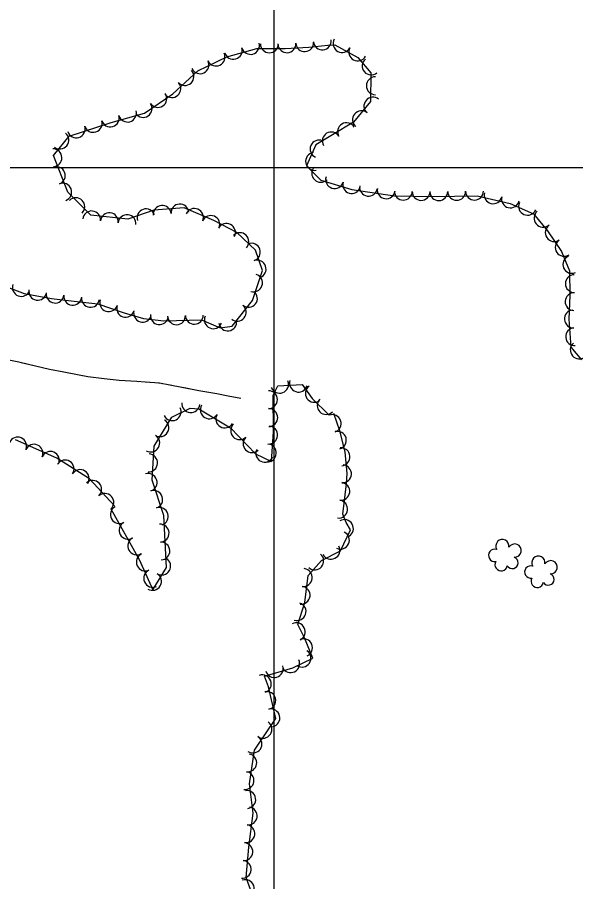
# Model space of a CAD drawing. Extents: x 353423 to 364002, y 127000 to 201942.
# Drawn here: x 361884.9 to 362135.2, y 146680 to 147067.4 of the extents above; entities that cross this region are included whole.
import ezdxf

# ---------------------------------------------------------------- set-up
doc = ezdxf.new("R2010")
doc.units = 0
for name, color, linetype in [('E_FEN_Generic', 7, 'Continuous'), ('E_LAND_TreeLine', 7, 'Continuous'), ('E_STRUCT_WingWall', 7, 'Continuous')]:
    doc.layers.add(name, color=color, linetype=linetype)

msp = doc.modelspace()

# ---------------------------------------------------------------- linework, layer by layer
at = {"layer": 'E_FEN_Generic'}
msp.add_line((362008.35, 146775.8), (362017.42, 146780.21), dxfattribs=at)
for points in [[(361879.74, 146946.7), (361888.03, 146943.54), (361900.23, 146941.39), (361908.97, 146940.35), (361920.96, 146938.9), (361932.8, 146934.97), (361941.49, 146932.46), (361950.53, 146931.31), (361961.88, 146931.69), (361967.46, 146931.8), (361975.77, 146928.23), (361981.23, 146928.99), (361990.37, 146940.42), (361994.83, 146953.9), (361991.68, 146963.09), (361983.36, 146970.92), (361972.92, 146976.27), (361959.66, 146981.96), (361946.02, 146980.88), (361934.39, 146976.98), (361917.9, 146978.72), (361907.5, 146989.04), (361901.16, 147005.45), (361908.16, 147014.16), (361926.96, 147020.2), (361941.86, 147024.39), (361954.68, 147033.05), (361965.87, 147043.35), (361978.86, 147049.61), (361992.23, 147053.38), (362004.93, 147053.37), (362015.52, 147054.05), (362024.09, 147054.96), (362027.18, 147055.04), (362037.56, 147049.38), (362043.32, 147042.5), (362043.26, 147029.67), (362035.59, 147020.44), (362026.11, 147014.72), (362018.64, 147010.18), (362014.56, 147000.89), (362021.01, 146994.35), (362034.85, 146990.18), (362053.92, 146987.43), (362070.74, 146987.13), (362090.99, 146987.39), (362105.77, 146983.87), (362116.23, 146979.23), (362122.5, 146971.71), (362128.74, 146962.4), (362132.39, 146953.8), (362132.51, 146942.67), (362132.03, 146932.15), (362132.93, 146919.52), (362137.83, 146913.89)], [(361926.86, 146847.02), (361939.45, 146824.39), (361945.65, 146810.71), (361951.7, 146820.81), (361950.62, 146844.1), (361945.4, 146859.96), (361946.31, 146875.17), (361954.15, 146888.21), (361962.39, 146892.2), (361966.19, 146891.83), (361980.44, 146883.41), (361991.61, 146871.69), (361998.78, 146868.26), (361999.77, 146881.62), (361999.57, 146898.02), (362001.66, 146902.25), (362012.58, 146902.87), (362017.06, 146896.57), (362024.73, 146889.09)], [(362017.42, 146780.21), (362013.62, 146789.28), (362010.62, 146795.27), (362013.84, 146805.07), (362015.28, 146817.17), (362021.21, 146823.99), (362029.82, 146828.32), (362034.25, 146837.71), (362032.34, 146840.99), (362030.78, 146844.74), (362032.43, 146858.36), (362032.77, 146862.95), (362031.92, 146872.7), (362029.4, 146882.06), (362026.71, 146889.78)], [(361928.39, 146848.44), (361917.22, 146860.48), (361902.55, 146869.84), (361884.06, 146877.96)], [(361992.11, 146668.99), (361987.51, 146681.89), (361988.69, 146695.39), (361990.68, 146710.68), (361988.9, 146723.9), (361991.17, 146738.88), (362000.8, 146753.09), (361997.44, 146767.31), (361995.74, 146772.03), (362008.35, 146775.8)]]:
    msp.add_lwpolyline(points, dxfattribs=at)
for centre, radius, start, end in [((361989.42, 147054.76), 4, 195.7553, 15.74), ((361997.89, 147055.47), 4, 179.9671, 359.9517), ((362005.75, 147055.52), 4, 183.7025, 3.6872), ((362013.72, 147056.03), 4, 183.7025, 3.6872), ((362021.59, 147056.8), 4, 186.0379, 6.0226), ((362030.47, 147055.63), 4, 151.4154, 331.4001), ((361981.73, 147052.59), 4, 195.7553, 15.74), ((362037.48, 147051.81), 4, 151.4154, 331.4001), ((361966.77, 147046.11), 4, 205.7323, 25.717), ((361973.97, 147049.57), 4, 205.7323, 25.717), ((362043.51, 147045.54), 4, 129.9669, 309.9516), ((361960.05, 147040.84), 4, 222.6146, 42.5993), ((362045.39, 147036.71), 4, 89.7398, 269.7245), ((361954.17, 147035.43), 4, 222.6146, 42.5993), ((361947.91, 147031), 4, 214.0706, 34.0553), ((361941.29, 147026.53), 4, 214.0706, 34.0553), ((362044.27, 147027.61), 4, 50.2553, 230.24), ((361934.3, 147024.44), 4, 195.7075, 15.6922), ((362039.16, 147021.47), 4, 50.2553, 230.24), ((361918.93, 147019.82), 4, 197.8141, 17.7988), ((361926.61, 147022.28), 4, 195.7075, 15.6922), ((361911.32, 147017.37), 4, 197.8141, 17.7988), ((362032.46, 147016.11), 4, 31.1116, 211.0963), ((361904.02, 147012.35), 4, 231.2518, 51.2365), ((362025.63, 147011.98), 4, 31.2884, 211.2731), ((362020.12, 147008.35), 4, 66.3101, 246.2947), ((361900.88, 147004.44), 4, 271.3613, 91.346), ((362018.14, 147002.77), 4, 99.3396, 279.3243), ((361902.38, 146996.48), 4, 291.1214, 111.1061), ((362020.9, 146997.44), 4, 134.6151, 314.5998), ((362027.09, 146994.7), 4, 163.2325, 343.2172), ((362034.74, 146992.4), 4, 163.2325, 343.2172), ((361905.26, 146989.03), 4, 291.1214, 111.1061), ((362042.32, 146991.22), 4, 171.8027, 351.7874), ((362050.23, 146990.08), 4, 171.8027, 351.7874), ((362057.91, 146989.45), 4, 178.9961, 358.9807), ((362065.9, 146989.31), 4, 178.9961, 358.9807), ((362081.82, 146989.36), 4, 180.7319, 0.7166), ((362089.81, 146989.47), 4, 180.7319, 0.7166), ((361911.13, 146982.49), 4, 315.2538, 135.2385), ((362073.83, 146989.26), 4, 180.7319, 0.7166), ((362098.12, 146987.84), 4, 166.6229, 346.6075), ((362105.9, 146985.99), 4, 166.6229, 346.6075), ((361949.83, 146979.08), 4, 4.5497, 184.5344), ((361957.79, 146979.71), 4, 4.5497, 184.5344), ((361964.31, 146977.69), 4, 336.8226, 156.8073), ((362113.59, 146982.69), 4, 156.0604, 336.0451), ((361918.21, 146976.59), 4, 353.9887, 173.9734), ((361926.16, 146975.75), 4, 353.9887, 173.9734), ((361934.11, 146974.91), 4, 353.9887, 173.9734), ((361942.57, 146977.51), 4, 18.5121, 198.4967), ((361971.65, 146974.55), 4, 336.8226, 156.8073), ((362120.51, 146977.36), 4, 129.8357, 309.8204), ((361978.65, 146970.99), 4, 332.8681, 152.8528), ((362125.56, 146970.9), 4, 123.8764, 303.8611), ((361984.67, 146966.82), 4, 316.738, 136.7227), ((361989.81, 146962.11), 4, 288.8733, 108.858), ((362130.01, 146964.27), 4, 123.8764, 303.8611), ((361992.39, 146954.55), 4, 288.8733, 108.858), ((362133.46, 146956.64), 4, 112.9767, 292.9614), ((361990.77, 146948.3), 4, 251.7042, 71.6889), ((362134.54, 146948.03), 4, 90.6304, 270.615), ((361886.7, 146946.28), 4, 159.1653, 339.1499), ((361894.07, 146944.6), 4, 170.0388, 350.0235), ((361901.84, 146943.31), 4, 173.1894, 353.1741), ((361988.5, 146941.43), 4, 231.3521, 51.3368), ((362134.48, 146939.93), 4, 87.4002, 267.3848), ((361909.78, 146942.36), 4, 173.1086, 353.0932), ((361917.71, 146941.4), 4, 173.1086, 353.0932), ((361925.85, 146939.48), 4, 161.6294, 341.6141), ((361933.44, 146936.96), 4, 161.6294, 341.6141), ((361941.03, 146934.77), 4, 163.9128, 343.8974), ((361983.5, 146935.19), 4, 231.3521, 51.3368), ((362134.13, 146932.19), 4, 94.082, 274.0667), ((361948.61, 146933.66), 4, 172.7936, 352.7783), ((361956.25, 146933.6), 4, 181.9202, 1.9049), ((361964.26, 146933.83), 4, 181.1261, 1.1108), ((361972.73, 146931.81), 4, 156.7451, 336.7298), ((361979.22, 146930.82), 4, 188.0216, 8.0062), ((362134.69, 146924.22), 4, 94.082, 274.0667), ((362136.76, 146918.31), 4, 131.0636, 311.0483), ((362002.47, 146902.92), 4.01, 201.3999, 21.3846), ((362010.93, 146903.43), 4.01, 162.0609, 342.0456), ((362018.01, 146898.86), 4.01, 125.4359, 305.4205), ((361997.49, 146895.99), 4.01, 270.6925, 90.6772), ((361962.68, 146894.28), 4.01, 174.5823, 354.5669), ((361970.96, 146891.46), 4.01, 149.3906, 329.3753), ((362023.33, 146893.39), 4.01, 135.7445, 315.7291), ((361954.33, 146890.63), 4.01, 205.831, 25.8157), ((361977.86, 146887.37), 4.01, 149.3906, 329.3753), ((361997.59, 146887.97), 4.01, 270.6925, 90.6772), ((362026.05, 146885.31), 4, 289.2077, 109.1924), ((361948.84, 146883.46), 4.01, 238.9729, 58.9575), ((361984.57, 146882.11), 4.01, 133.6492, 313.6338), ((361997.55, 146880.13), 4.01, 265.794, 85.7787), ((362028.37, 146877.82), 4, 285.0948, 105.0795), ((361885.07, 146875.23), 4, 336.2927, 156.2773), ((361944.71, 146876.58), 4.01, 238.9729, 58.9575), ((361990.11, 146876.31), 4.01, 133.6492, 313.6338), ((361892.39, 146872.01), 4, 336.2927, 156.2773), ((361995.8, 146872.01), 4.01, 154.4814, 334.466), ((361996.96, 146872.13), 4.01, 265.794, 85.7787), ((362030.02, 146870.39), 4, 274.9969, 94.9816), ((361899.72, 146868.8), 4, 336.2927, 156.2773), ((361943.76, 146867.67), 4.01, 266.5889, 86.5736), ((361906.34, 146864.94), 4, 327.4738, 147.4585), ((362030.66, 146862.76), 4, 265.7795, 85.7642), ((361913.08, 146860.64), 4, 327.4738, 147.4585), ((361943.54, 146858.9), 4.01, 288.243, 108.2276), ((361918.7, 146855.81), 4, 312.8641, 132.8488), ((362029.9, 146854.89), 4, 263.0785, 83.0631), ((361924.14, 146849.95), 4, 312.8641, 132.8488), ((361946.05, 146851.28), 4.01, 288.243, 108.2276), ((362028.94, 146846.95), 4, 263.0785, 83.0631), ((361930.64, 146844.53), 4.01, 119.1044, 299.0891), ((361948.56, 146843.66), 4.01, 288.243, 108.2276), ((362031.52, 146838.24), 4, 300.2121, 120.1967), ((361934.55, 146837.52), 4.01, 119.1044, 299.0891), ((361948.89, 146836.22), 4.01, 272.6479, 92.6326), ((362029.72, 146833.03), 4, 244.719, 64.7037), ((361938.45, 146830.51), 4.01, 119.1044, 299.0891), ((361949.26, 146828.2), 4.01, 272.6479, 92.6326), ((362102.31, 146830.38), 2.97, 349.3412, 210.5751), ((362107.81, 146828.36), 2.97, 266.9921, 149.9653), ((361942.27, 146823.26), 4.01, 114.3885, 294.3732), ((362018.22, 146823.74), 4, 228.9828, 48.9674), ((362025.49, 146828.49), 4, 206.719, 26.7037), ((362098.91, 146826.22), 2.78, 72.3121, 280.0851), ((361949.63, 146821.44), 4.01, 239.0623, 59.047), ((362101.78, 146822.05), 2.78, 148.9891, 350.0002), ((362106.74, 146822.94), 2.61, 211.6973, 69.6299), ((362118.47, 146822.92), 2.97, 349.3412, 210.5751), ((362123.96, 146820.9), 2.97, 266.9921, 149.9653), ((361945.58, 146815.95), 4.01, 114.3885, 294.3732), ((362013.07, 146816.31), 4, 263.2009, 83.1856), ((362115.06, 146818.76), 2.78, 72.3121, 280.0851), ((361945.5, 146814.56), 4.01, 239.0623, 59.047), ((362117.93, 146814.59), 2.78, 148.9891, 350.0002), ((362122.9, 146815.48), 2.61, 211.6973, 69.6299), ((362012.12, 146808.37), 4, 263.2009, 83.1856), ((362010.31, 146801.04), 4, 251.8397, 71.8244), ((362009.92, 146791.99), 4, 296.611, 116.5956), ((362013.2, 146784.86), 4, 292.7517, 112.7364), ((362012.51, 146780.14), 4, 236.3875, 56.3722), ((362000.09, 146775.52), 4, 196.6589, 16.6436), ((362007.44, 146777.69), 4, 205.9225, 25.9072), ((361994.73, 146768.65), 4, 289.8104, 109.7951), ((361996.74, 146761.16), 4, 283.285, 103.2697), ((361998.58, 146753.38), 4, 283.285, 103.2697), ((361995.02, 146748.29), 4, 235.8834, 55.8681), ((361990.53, 146741.67), 4, 235.8834, 55.8681), ((361988.19, 146733.22), 4, 261.3871, 81.3718), ((361986.99, 146725.31), 4, 261.3871, 81.3718), ((361987.75, 146716.79), 4, 277.6985, 97.6832), ((361988.41, 146709.41), 4, 262.5955, 82.5802), ((361987.37, 146701.47), 4, 262.5955, 82.5802), ((361986.42, 146693.44), 4, 264.9909, 84.9755), ((361985.72, 146685.47), 4, 264.9909, 84.9755), ((361987.08, 146676.87), 4, 289.6289, 109.6135)]:
    msp.add_arc(centre, radius, start, end, dxfattribs=at)
at = {"layer": 'E_LAND_TreeLine'}
for p, q in [((362000, 147000), (362000, 149500)), ((362000, 145000), (362000, 148000)), ((358000, 147000), (363000, 147000)), ((359000, 147000), (363000, 147000))]:
    msp.add_line(p, q, dxfattribs=at)
at = {"layer": 'E_STRUCT_WingWall'}
for points in [[(361877.21, 146914.54), (361885.56, 146912.98), (361893.08, 146911.19), (361899.35, 146909.64), (361905.78, 146908.42), (361916.46, 146906.37), (361923.87, 146905.53), (361930.6, 146904.76), (361938.46, 146904.24), (361942.16, 146903.99), (361948.59, 146903.52), (361957.96, 146901.8), (361966.29, 146900.15), (361974.27, 146898.78), (361979.43, 146897.77), (361985.02, 146896.64)], [(361886.69, 146912.71), (361893.08, 146911.19), (361899.35, 146909.64), (361905.78, 146908.42), (361912.63, 146907.11)], [(361912.63, 146907.11), (361916.46, 146906.37), (361923.87, 146905.53), (361930.6, 146904.76), (361938.46, 146904.24), (361939, 146904.21)], [(361942.65, 146903.96), (361944.48, 146903.82)], [(361948.13, 146903.55), (361948.59, 146903.52), (361949.94, 146903.27)], [(361953.54, 146902.61), (361955.34, 146902.28)], [(361958.94, 146901.61), (361966.29, 146900.15), (361974.27, 146898.78), (361979.43, 146897.77), (361985.02, 146896.64)]]:
    msp.add_lwpolyline(points, dxfattribs=at)

doc.saveas('drawing.dxf')
